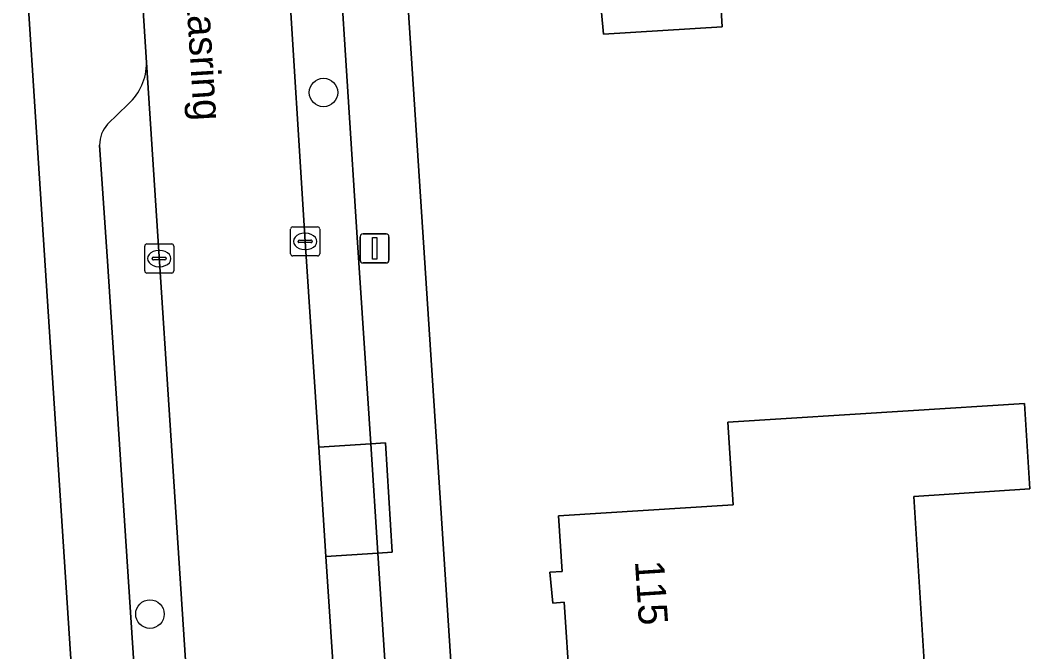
# Model space of a CAD drawing. Extents: x 159626 to 160723, y 388173 to 389416.
# Drawn here: x 160354.1 to 160388.75, y 388443.29 to 388464.98 of the extents above; entities that cross this region are included whole.
import ezdxf

# ---------------------------------------------------------------- set-up
doc = ezdxf.new("R2010")
doc.units = 0
for name, color, linetype in [('IMGEO_Boom', 7, 'Continuous'), ('IMGEO_Erf', 7, 'Continuous'), ('IMGEO_Kolk', 7, 'Continuous'), ('IMGEO_Lichtmast', 7, 'Continuous'), ('IMGEO_Muur', 7, 'Continuous'), ('IMGEO_Openbare_ruimte_label', 7, 'Continuous'), ('IMGEO_Pand', 7, 'Continuous'), ('IMGEO_Pand_nummerreeks', 7, 'Continuous'), ('IMGEO_Parkeervlak_open', 7, 'Continuous'), ('IMGEO_Rijbaan_lokaal_open', 7, 'Continuous'), ('IMGEO_Voetpad_open', 7, 'Continuous')]:
    doc.layers.add(name, color=color, linetype=linetype)

msp = doc.modelspace()

# ---------------------------------------------------------------- linework, layer by layer
at = {"layer": 'IMGEO_Boom'}
for centre in [(160364.507, 388462.494), (160358.549, 388444.582)]:
    msp.add_circle(centre, 0.489, dxfattribs=at)
at = {"layer": 'IMGEO_Erf'}
for points in [[(160366.464, 388479.982), (160370.129, 388423.835)], [(160377.931, 388469.253), (160378.196, 388464.746), (160374.119, 388464.501), (160373.977, 388465.992)], [(160356.946, 388425.941), (160356.336, 388435.32), (160354.748, 388459.708), (160354.228, 388467.691)], [(160372.96, 388442.061), (160372.773, 388444.989), (160372.375, 388444.963), (160372.281, 388446.027), (160372.699, 388446.048), (160372.57, 388447.961), (160378.567, 388448.33), (160378.389, 388451.176), (160384.578, 388451.567), (160388.565, 388451.819), (160388.751, 388448.887), (160384.765, 388448.618), (160385.136, 388442.758)]]:
    msp.add_lwpolyline(points, dxfattribs=at)
at = {"layer": 'IMGEO_Kolk'}
for p, q in [((160363.377, 388456.955), (160363.377, 388457.807)), ((160363.452, 388457.881), (160364.304, 388457.881)), ((160364.378, 388457.807), (160364.378, 388456.955)), ((160363.636, 388457.375), (160363.636, 388457.387)), ((160363.679, 388457.424), (160364.077, 388457.424)), ((160363.865, 388457.661), (160363.89, 388457.661)), ((160364.12, 388457.387), (160364.12, 388457.375)), ((160358.368, 388456.366), (160358.368, 388457.218)), ((160358.443, 388457.292), (160359.295, 388457.292)), ((160358.856, 388457.072), (160358.881, 388457.072)), ((160359.369, 388457.218), (160359.369, 388456.366)), ((160364.074, 388457.338), (160363.676, 388457.338)), ((160363.888, 388457.101), (160363.863, 388457.101)), ((160358.627, 388456.786), (160358.627, 388456.798)), ((160359.065, 388456.749), (160358.667, 388456.749)), ((160358.67, 388456.835), (160359.068, 388456.835)), ((160359.111, 388456.798), (160359.111, 388456.786)), ((160364.304, 388456.881), (160363.452, 388456.881)), ((160358.879, 388456.512), (160358.854, 388456.512)), ((160359.295, 388456.292), (160358.443, 388456.292))]:
    msp.add_line(p, q, dxfattribs=at)
for points in [[(160363.377, 388456.955), (160363.377, 388457.807)], [(160363.452, 388457.881), (160364.304, 388457.881)], [(160364.378, 388457.807), (160364.378, 388456.955)], [(160358.368, 388456.366), (160358.368, 388457.218)], [(160358.443, 388457.292), (160359.295, 388457.292)], [(160359.369, 388457.218), (160359.369, 388456.366)], [(160364.304, 388456.881), (160363.452, 388456.881)], [(160359.295, 388456.292), (160358.443, 388456.292)]]:
    msp.add_lwpolyline(points, dxfattribs=at)
for centre, radius, start, end in [((160363.454, 388457.805), 0.0765, 91.552, 178.448), ((160363.454, 388457.805), 0.0765, 91.552, 178.448), ((160364.302, 388457.805), 0.0765, 1.552, 88.448), ((160364.302, 388457.805), 0.0765, 1.552, 88.448), ((160363.676, 388457.384), 0.0403, 85.8775, 175.7526), ((160363.673, 388457.374), 0.0366, 178.938, 274.7102), ((160364.077, 388457.381), 0.043, 264.8664, 352.4533), ((160364.081, 388457.386), 0.0386, 1.7309, 96.639), ((160358.445, 388457.216), 0.0765, 91.552, 178.448), ((160358.445, 388457.216), 0.0765, 91.552, 178.448), ((160359.293, 388457.216), 0.0765, 1.552, 88.448), ((160359.293, 388457.216), 0.0765, 1.552, 88.448), ((160358.667, 388456.795), 0.0403, 85.8775, 175.7526), ((160358.664, 388456.785), 0.0366, 178.938, 274.7102), ((160359.068, 388456.792), 0.043, 264.8664, 352.4533), ((160359.072, 388456.797), 0.0386, 1.7309, 96.639), ((160363.454, 388456.957), 0.0765, 181.552, 268.448), ((160363.454, 388456.957), 0.0765, 181.552, 268.448), ((160364.302, 388456.957), 0.0765, 271.552, 358.448), ((160364.302, 388456.957), 0.0765, 271.552, 358.448), ((160358.445, 388456.368), 0.0765, 181.552, 268.448), ((160358.445, 388456.368), 0.0765, 181.552, 268.448), ((160359.293, 388456.368), 0.0765, 271.552, 358.448), ((160359.293, 388456.368), 0.0765, 271.552, 358.448)]:
    msp.add_arc(centre, radius, start, end, dxfattribs=at)
for centre, major_axis, ratio, start_param, end_param in [((160363.864, 388457.381), (-0.387, 0.002), 0.722429, 4.712389, 7.853982), ((160363.889, 388457.381), (-0.39, 0.002), 0.717154, 1.570796, 4.712389), ((160358.855, 388456.792), (-0.387, 0.002), 0.722429, 4.712389, 7.853982), ((160358.88, 388456.792), (-0.39, 0.002), 0.717154, 1.570796, 4.712389)]:
    msp.add_ellipse(centre, major_axis=major_axis, ratio=ratio, start_param=start_param, end_param=end_param, dxfattribs=at)
at = {"layer": 'IMGEO_Lichtmast'}
for p, q in [((160365.764, 388456.741), (160365.764, 388457.541)), ((160365.764, 388457.541), (160365.764, 388456.741)), ((160365.864, 388457.641), (160366.654, 388457.641)), ((160366.654, 388457.641), (160365.864, 388457.641)), ((160366.754, 388457.541), (160366.754, 388456.741)), ((160366.754, 388456.741), (160366.754, 388457.541)), ((160366.654, 388456.641), (160365.864, 388456.641)), ((160365.864, 388456.641), (160366.654, 388456.641))]:
    msp.add_line(p, q, dxfattribs=at)
msp.add_lwpolyline([(160366.184, 388457.516), (160366.334, 388457.516), (160366.334, 388456.766), (160366.184, 388456.766), (160366.184, 388457.516)], dxfattribs=at)
for centre, start, end in [((160365.864, 388457.541), 90, 180), ((160365.864, 388457.541), 90, 180), ((160366.654, 388457.541), 0, 90), ((160366.654, 388457.541), 360, 90), ((160365.864, 388456.741), 180, 270), ((160365.864, 388456.741), 180, 270), ((160366.654, 388456.741), 270, 0), ((160366.654, 388456.741), 270, 0)]:
    msp.add_arc(centre, 0.1, start, end, dxfattribs=at)
at = {"layer": 'IMGEO_Muur'}
msp.add_lwpolyline([(160356.336, 388435.32), (160354.748, 388459.708)], dxfattribs=at)
at = {"layer": 'IMGEO_Pand'}
for points in [[(160377.366, 388478.449), (160374.433, 388478.283), (160374.461, 388478.617), (160373.372, 388478.596), (160373.4, 388478.195), (160371.495, 388478.064), (160371.772, 388474.034), (160371.908, 388472.052), (160369.038, 388471.855), (160369.43, 388465.699), (160373.977, 388465.992), (160374.119, 388464.501), (160378.196, 388464.746), (160377.931, 388469.253)], [(160385.136, 388442.758), (160384.765, 388448.618), (160388.751, 388448.887), (160388.565, 388451.819), (160384.578, 388451.567), (160378.389, 388451.176), (160378.567, 388448.33), (160372.57, 388447.961), (160372.699, 388446.048), (160372.281, 388446.027), (160372.375, 388444.963), (160372.773, 388444.989), (160372.96, 388442.061)]]:
    msp.add_lwpolyline(points, close=True, dxfattribs=at)
at = {"layer": 'IMGEO_Parkeervlak_open'}
for points in [[(160365.049, 388467.186), (160363.266, 388467.074), (160363.877, 388457.381), (160364.342, 388450.32), (160366.133, 388450.431), (160365.661, 388457.518)], [(160366.133, 388450.431), (160364.342, 388450.32), (160364.589, 388446.558), (160366.377, 388446.676)], [(160366.377, 388446.676), (160364.589, 388446.558), (160365.245, 388436.577), (160367.026, 388436.694)]]:
    msp.add_lwpolyline(points, close=True, dxfattribs=at)
for points in [[(160360.883, 388425.982), (160358.43, 388463.522)], [(160357.806, 388462.099), (160357.094, 388461.408)], [(160356.822, 388460.691), (160357.092, 388456.697), (160358.936, 388428.569)]]:
    msp.add_lwpolyline(points, dxfattribs=at)
for centre, radius, start, end in [((160356.551, 388463.498), 1.879, 311.8979, 0.7462), ((160357.87, 388460.703), 1.049, 137.7752, 180.6755)]:
    msp.add_arc(centre, radius, start, end, dxfattribs=at)
at = {"layer": 'IMGEO_Rijbaan_lokaal_open'}
for points in [[(160364.342, 388450.32), (160363.877, 388457.381), (160363.266, 388467.074), (160358.219, 388466.756), (160358.43, 388463.522), (160360.883, 388425.982)], [(160365.785, 388423.742), (160365.996, 388425.154), (160365.692, 388429.772), (160365.245, 388436.577), (160364.589, 388446.558), (160364.342, 388450.32)]]:
    msp.add_lwpolyline(points, dxfattribs=at)
at = {"layer": 'IMGEO_Voetpad_open'}
for points in [[(160365.565, 388421.461), (160368.305, 388420.423), (160370.196, 388419.988), (160370.129, 388423.835), (160366.464, 388479.982)], [(160364.415, 388477.386), (160365.049, 388467.186), (160365.661, 388457.518), (160366.133, 388450.431), (160366.632, 388450.462), (160366.868, 388446.706), (160366.377, 388446.676), (160367.026, 388436.694), (160367.524, 388436.726), (160367.97, 388429.916), (160367.466, 388429.884), (160367.594, 388427.904)], [(160355.011, 388469.847), (160354.802, 388469.835), (160354.095, 388469.795), (160354.228, 388467.691), (160354.748, 388459.708), (160356.336, 388435.32), (160356.946, 388425.941), (160357.372, 388420.399)], [(160358.43, 388463.522), (160358.219, 388466.756)], [(160357.094, 388461.408), (160357.806, 388462.099)], [(160358.936, 388428.569), (160357.092, 388456.697), (160356.822, 388460.691)]]:
    msp.add_lwpolyline(points, dxfattribs=at)
msp.add_lwpolyline([(160366.377, 388446.676), (160366.868, 388446.706), (160366.632, 388450.462), (160366.133, 388450.431)], close=True, dxfattribs=at)
for centre, radius, start, end in [((160356.551, 388463.498), 1.879, 311.8979, 0.7462), ((160357.87, 388460.703), 1.049, 137.7752, 180.6755)]:
    msp.add_arc(centre, radius, start, end, dxfattribs=at)

# ---------------------------------------------------------------- texts
at = {"layer": 'IMGEO_Openbare_ruimte_label'}
msp.add_text('Topaasring', height=1, rotation=273.5549, dxfattribs=at).set_placement((160359.646, 388468.179))
at = {"layer": 'IMGEO_Pand_nummerreeks'}
msp.add_text('115', height=1, rotation=273.716, dxfattribs=at).set_placement((160375.196, 388446.399))

doc.saveas('drawing.dxf')
